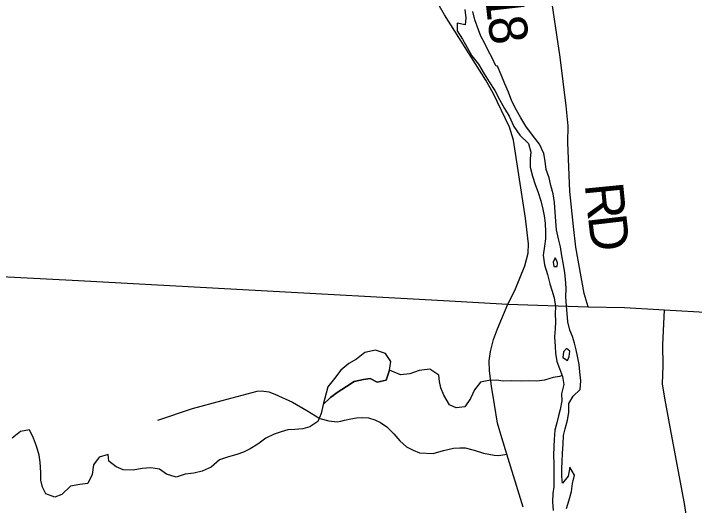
# Model space of a CAD drawing. Extents: x 114843 to 284848, y 317643 to 566895.
# Drawn here: x 184690 to 190019, y 477467 to 481317 of the extents above; entities that cross this region are included whole.
import ezdxf

# ---------------------------------------------------------------- set-up
doc = ezdxf.new("R2010")
doc.units = 0
for name, color, linetype in [('GM_X_County_Road', 7, 'Continuous'), ('GM_X_Major_River', 7, 'Continuous'), ('GM_X_Minor_Lake', 7, 'Continuous'), ('GM_X_Minor_River', 7, 'Continuous'), ('GM_X_State_Route', 7, 'Continuous'), ('GM_X_Township_Road', 7, 'Continuous'), ('GM_X_Township_Road_Text', 7, 'Continuous')]:
    doc.layers.add(name, color=color, linetype=linetype)

msp = doc.modelspace()

# ---------------------------------------------------------------- linework, layer by layer
at = {"layer": 'GM_X_County_Road'}
msp.add_lwpolyline([(182214.5, 479377.6), (183890.9, 479294.4), (185198.7, 479227), (186627.9, 479150.4), (188054.7, 479072.1), (188558.7, 479041.4), (189188.1, 479021.1), (189471.7, 479016), (189786.2, 478997.4), (190874.3, 478936.3), (192735.1, 478823.3), (193603.8, 478782.6), (194496.1, 478740.7), (195628.1, 478680.2)], dxfattribs=at)
at = {"layer": 'GM_X_Major_River'}
for points in [[(188220.7, 481349.2), (188230.8, 481283.2), (188224.9, 481229.1), (188162.9, 481243), (188163, 481183), (188203, 481116.9), (188239, 481050.8), (188277.1, 480986.8), (188329.1, 480920.7), (188373.2, 480846.6), (188413.2, 480782.6), (188457.2, 480714.5), (188493.3, 480644.4), (188533.3, 480574.4), (188569.3, 480514.3), (188605.4, 480434.2), (188653.4, 480366.2), (188719.5, 480300.1), (188737.5, 480232), (188733.6, 480182), (188733.6, 480113.9), (188751.7, 480045.8), (188773.7, 479979.7), (188793.8, 479925.7), (188815.8, 479851.6), (188833.9, 479787.5), (188843.9, 479733.5), (188850, 479675.4), (188854.1, 479605.3), (188854.1, 479553.2), (188846.2, 479497.2), (188836.3, 479425.1), (188846.3, 479351), (188868.4, 479274.9), (188886.4, 479202.8), (188902.5, 479152.8), (188922.5, 479092.7), (188932.6, 479020.6), (188928.7, 478968.5), (188932.7, 478904.5), (188928.8, 478848.4), (188924.8, 478786.3), (188928.9, 478710.2), (188933, 478660.2), (188943, 478594.1), (188963.1, 478540), (188987.1, 478476), (188997.2, 478413.9), (188979.2, 478339.8), (188981.3, 478285.8), (188967.4, 478217.7), (188955.4, 478167.6), (188943.5, 478113.5), (188927.6, 478057.4), (188921.6, 477983.3), (188917.7, 477927.3), (188915.8, 477859.2), (188919.8, 477795.1), (188919.9, 477689), (188918, 477612.9), (188912.1, 477560.9), (188908.1, 477494.8), (188914.2, 477428.7)], [(188465, 480908.8), (188435, 480970.9), (188406.9, 481022.9), (188374.9, 481089), (188346.9, 481141), (188328.8, 481191.1), (188300.8, 481269.2), (188284.7, 481333.3)], [(189018.1, 477442.8), (189040, 477510.9), (189055.9, 477575), (189065.9, 477639.1), (189079.8, 477703.2), (189043.8, 477767.2), (189029.8, 477695.1), (188985.9, 477641), (188981.9, 477693.1), (188981.8, 477759.1), (188983.8, 477809.2), (188987.7, 477875.3), (188991.6, 477945.4), (188995.6, 478013.4), (189007.5, 478067.5), (189025.4, 478133.6), (189035.3, 478195.7), (189037.3, 478265.8), (189069.2, 478321.9), (189125.1, 478374), (189131, 478442.1), (189123, 478514.1), (189116.9, 478570.2), (189104.9, 478634.3), (189094.8, 478684.3), (189080.8, 478736.4), (189064.7, 478788.4), (189044.7, 478838.5), (189028.6, 478904.6), (189022.6, 478970.6), (189018.5, 479030.7), (189012.5, 479096.8), (189016.4, 479166.9), (189010.3, 479237), (189004.3, 479287), (188994.2, 479353.1), (188982.2, 479421.2), (188972.1, 479491.2), (188954, 479553.3), (188940, 479625.4), (188933.9, 479693.5), (188929.8, 479763.6), (188923.8, 479839.7), (188913.7, 479905.8), (188895.7, 479971.8), (188881.6, 480031.9), (188859.6, 480098), (188851.5, 480162), (188839.4, 480222.1), (188805.4, 480294.2), (188751.4, 480364.3), (188699.3, 480436.3), (188659.3, 480502.4), (188627.3, 480562.4), (188589.2, 480630.5), (188563.2, 480702.6), (188535.1, 480766.6), (188507.1, 480838.7), (188479, 480904.8), (188465, 480908.8)], [(188930.2, 479405.1), (188912.3, 479371), (188918.3, 479337), (188944.3, 479337)], [(188944.3, 479337), (188946.2, 479363.1), (188944.2, 479377.1), (188930.2, 479405.1)], [(189018.9, 478696.3), (188994.9, 478668.2), (188989, 478624.2), (189026.9, 478602.2)], [(189026.9, 478602.2), (189038.9, 478634.2), (189042.9, 478674.3), (189018.9, 478696.3)]]:
    msp.add_lwpolyline(points, dxfattribs=at)
at = {"layer": 'GM_X_Minor_Lake'}
for points in [[(187631.1, 478526.3), (187642.6, 478594.5), (187602.2, 478656.3), (187522, 478683.7), (187438.2, 478665.1), (187374.7, 478612.6), (187315, 478578.1), (187251.5, 478525.6), (187202, 478461.2), (187150.5, 478394.7), (187113.6, 478258.2)], [(187113.6, 478258.2), (187171.2, 478312.7), (187222.8, 478351.1), (187294.4, 478397.7), (187356, 478438.2), (187427.9, 478452.8), (187479.8, 478461.1), (187535.9, 478431.5), (187605.7, 478448), (187631.1, 478526.3)]]:
    msp.add_lwpolyline(points, dxfattribs=at)
at = {"layer": 'GM_X_Minor_River'}
msp.add_lwpolyline([(188984.3, 478483.4), (188964.3, 478475.9), (188912.4, 478467.5), (188846.6, 478447), (188786.8, 478440.5), (188724.8, 478442.1), (188666.9, 478439.7), (188590.9, 478443.1), (188521, 478438.6), (188469, 478448.3), (188411.1, 478445.8), (188345.2, 478431.3), (188297.7, 478372.9), (188266.3, 478304.6), (188222.8, 478240.2), (188152.9, 478231.7), (188100.8, 478255.4), (188056.3, 478329.1), (188033.8, 478387), (188023.5, 478437), (188019.1, 478487.1), (187946.8, 478532.6), (187864.9, 478524), (187791.2, 478497.4), (187719.3, 478488.9), (187631.1, 478526.3), (187605.7, 478448), (187535.9, 478431.5), (187479.8, 478461.1), (187427.9, 478452.8), (187356, 478438.2), (187294.4, 478397.7), (187222.8, 478351.1), (187171.2, 478312.7), (187113.6, 478258.2), (187096.2, 478186), (187070.7, 478123.8), (187009.1, 478083.3), (186953.2, 478066.8), (186891.3, 478060.4), (186835.4, 478058), (186783.6, 478043.6), (186729.7, 478025.2), (186664, 477992.7), (186600.5, 477946.1), (186540.8, 477909.7), (186489, 477885.3), (186437.2, 477864.8), (186371.4, 477846.4), (186301.6, 477823.8), (186236.1, 477767.3), (186166.5, 477734.7), (186100.6, 477720.2), (186032.7, 477711.7), (185963, 477687.2), (185886.9, 477712.7), (185830.6, 477750.4), (185764.6, 477761.9), (185694.7, 477757.4), (185624.9, 477742.9), (185546.9, 477746.3), (185492.8, 477768), (185434.5, 477813.6), (185430.1, 477865.6), (185358.3, 477845.1), (185314.8, 477784.7), (185303.4, 477710.5), (185270, 477638.2), (185208.1, 477629.7), (185134.2, 477617.2), (185066.8, 477552.6), (185013, 477532.2), (184940.9, 477557.7), (184916.5, 477609.6), (184902.1, 477663.6), (184903.6, 477725.7), (184897, 477805.8), (184888.6, 477859.8), (184868.1, 477931.7), (184845.6, 477993.7), (184815.1, 478059.5), (184743.3, 478045), (184677.7, 477994.5)], dxfattribs=at)
at = {"layer": 'GM_X_State_Route'}
msp.add_lwpolyline([(188679.3, 477452.6), (188551.5, 477867.8), (188511.5, 477995.3), (188478, 478111.3), (188453.2, 478258.4), (188430.4, 478400.6), (188416.2, 478520.3), (188412.3, 478598), (188423.4, 478671.5), (188446.1, 478765), (188478.8, 478848.7), (188558.7, 479041.4), (188612.9, 479149.5), (188692.1, 479342.4), (188718.1, 479442.7), (188720.9, 479514.4), (188696.8, 479715.5), (188603.9, 480327.1), (188571.5, 480427.7), (188444.9, 480694.2), (188385.6, 480796.8), (188062.4, 481308.5), (187963.1, 481482.4)], dxfattribs=at)
at = {"layer": 'GM_X_Township_Road'}
for points in [[(189188.1, 479021.1), (189157.3, 479126.1), (189091.3, 479487.5), (189071.9, 479651), (189042.7, 479923.5), (189027.6, 480307.2), (189030.6, 480438), (189016.3, 480594.9), (188967.3, 480976.4), (188898.8, 481452.1)], [(190894.4, 474755), (190794.1, 474945.9), (190712.8, 475128.4), (190648.7, 475266.9), (190590.8, 475409.7), (190548, 475510.4), (190471.2, 475657.2), (190426.5, 475720.1), (190365, 475789.1), (190303.4, 475875), (190260.6, 475961), (190235.1, 476054.6), (190205.9, 476183.8), (190179.3, 476284.8), (190114.1, 476517.3), (190021.7, 476956.7), (189942.5, 477482.1), (189845.9, 477997.1), (189788, 478306.8), (189770.2, 478418.1), (189774, 478558.6), (189772.8, 478723.3), (189786.2, 478997.4)], [(185819.1, 478135.8), (186089.7, 478224.7), (186323, 478289.3), (186596.6, 478360.3), (186629.6, 478365), (186688.1, 478356.4), (186734.6, 478338.8), (186872.9, 478275.3), (186983.8, 478209.1), (187086.6, 478147.9), (187157.8, 478128.8), (187222, 478120.6), (187251.5, 478127.7), (187280.9, 478134.9), (187329.4, 478145.7), (187372.7, 478152.9), (187417.7, 478155), (187468.1, 478151.8), (187516.7, 478136.6), (187562, 478116.1), (187610.7, 478083.5), (187664.9, 478028.4), (187712.1, 477973.1), (187766.3, 477925), (187816.7, 477899.3), (187867.5, 477880.1), (187975, 477872.7), (188054.4, 477897.5), (188132.2, 477915.4), (188182.5, 477917.5), (188225.9, 477917.9), (188295.4, 477899.3), (188368.7, 477876.1), (188452.9, 477861.4), (188488.3, 477858.2), (188551.5, 477867.8)]]:
    msp.add_lwpolyline(points, dxfattribs=at)

# ---------------------------------------------------------------- texts
at = {"layer": 'GM_X_Township_Road_Text'}
for s, rotation, p in [('1', 276.5192, (188377, 481472.1)), ('8', 277.6922, (188398.8, 481281.9)), ('R', 275.6704, (189160.2, 479980.3)), ('D', 276.6518, (189185.2, 479729.6))]:
    msp.add_text(s, height=300, rotation=rotation, dxfattribs=at).set_placement(p)

doc.saveas('drawing.dxf')
